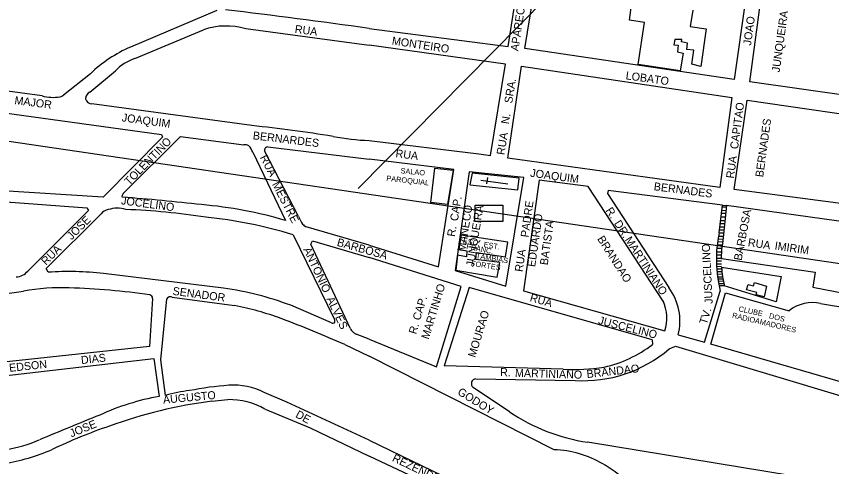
# Model space of a CAD drawing. Extents: x 325709 to 364434, y 7573432 to 7597073.
# Drawn here: x 339017 to 339628, y 7589613 to 7589951 of the extents above; entities that cross this region are included whole.
import ezdxf

# ---------------------------------------------------------------- set-up
doc = ezdxf.new("R2010")
doc.units = 0
for name, color, linetype in [('EDIFEXISTENT', 7, 'Continuous'), ('EDIFIDENTIF', 7, 'Continuous'), ('EDIFOBRAEXIS', 7, 'Continuous'), ('LIMITE_BAIRROS_MUNICIPIOS', 7, 'Continuous'), ('LOGRADOURO', 7, 'Continuous'), ('LOGRADOURO_TEXTO', 7, 'Continuous')]:
    doc.layers.add(name, color=color, linetype=linetype)

msp = doc.modelspace()

# ---------------------------------------------------------------- linework, layer by layer
at = {"layer": 'EDIFEXISTENT'}
for p, q in [((339476.44, 7589947.6), (339480.38, 7589977.56)), ((339523.89, 7589955.02), (339522.09, 7589942.77)), ((339487.87, 7589945.85), (339476.44, 7589947.6)), ((339482.91, 7589914.49), (339487.87, 7589945.85)), ((339522.09, 7589942.77), (339533.88, 7589941.05)), ((339533.88, 7589941.05), (339530.1, 7589912.96)), ((339510.55, 7589933.25), (339509.85, 7589929.29)), ((339515.87, 7589933.23), (339510.55, 7589933.25)), ((339515.47, 7589931.43), (339515.87, 7589933.23)), ((339509.85, 7589929.29), (339513.09, 7589928.89)), ((339513.09, 7589928.89), (339512.57, 7589924)), ((339520.11, 7589930.32), (339515.47, 7589931.43)), ((339519.38, 7589925.63), (339520.11, 7589930.32)), ((339512.57, 7589924), (339516.73, 7589922.99)), ((339516.73, 7589922.99), (339514.52, 7589909.79)), ((339524.73, 7589925.16), (339519.38, 7589925.63)), ((339523.28, 7589914.62), (339524.73, 7589925.16)), ((339514.52, 7589909.79), (339482.91, 7589914.49)), ((339530.1, 7589912.96), (339523.28, 7589914.62)), ((339327.51, 7589811.07), (339330.6, 7589836.92)), ((339330.6, 7589836.92), (339344.36, 7589835.3)), ((339344.36, 7589835.3), (339340.18, 7589809.57)), ((339358.53, 7589833.12), (339356.88, 7589824.4)), ((339393.92, 7589829.34), (339358.53, 7589833.12)), ((339392.8, 7589820.52), (339393.92, 7589829.34)), ((339356.88, 7589824.4), (339392.8, 7589820.52)), ((339340.18, 7589809.57), (339327.51, 7589811.07)), ((339360.63, 7589797), (339360.76, 7589809.2)), ((339360.76, 7589809.2), (339381.6, 7589809.2)), ((339381.6, 7589809.2), (339381.6, 7589797)), ((339381.6, 7589797), (339360.63, 7589797)), ((339350.26, 7589786.75), (339348.51, 7589776.28)), ((339385.45, 7589781.3), (339350.26, 7589786.75)), ((339383.54, 7589770.32), (339385.45, 7589781.3)), ((339348.51, 7589776.28), (339354.69, 7589774.93)), ((339354.69, 7589774.93), (339354.25, 7589770.55)), ((339347.69, 7589771.78), (339346.41, 7589760.57)), ((339354.25, 7589770.55), (339347.69, 7589771.78)), ((339361.27, 7589768.5), (339361.87, 7589773.7)), ((339379.32, 7589766.08), (339361.27, 7589768.5)), ((339361.87, 7589773.7), (339383.54, 7589770.32)), ((339377.41, 7589755.23), (339379.32, 7589766.08)), ((339346.41, 7589760.57), (339377.41, 7589755.23)), ((339569.55, 7589748.74), (339570.11, 7589751.22)), ((339570.11, 7589751.22), (339579.13, 7589748.35)), ((339564.16, 7589745.84), (339565.55, 7589749.72)), ((339571.89, 7589743.67), (339564.16, 7589745.84)), ((339565.55, 7589749.72), (339569.55, 7589748.74)), ((339579.13, 7589748.35), (339577.37, 7589740.41)), ((339571.37, 7589742.1), (339571.89, 7589743.67)), ((339577.37, 7589740.41), (339571.37, 7589742.1))]:
    msp.add_line(p, q, dxfattribs=at)
at = {"layer": 'EDIFOBRAEXIS'}
for p, q in [((339370.03, 7589829.95), (339369.42, 7589825.04)), ((339365.11, 7589827.88), (339385.37, 7589825.21)), ((339545.83, 7589805.21), (339548.78, 7589805.26)), ((339546.15, 7589807.84), (339549.05, 7589807.89)), ((339546.28, 7589809.09), (339549.16, 7589808.8)), ((339545.22, 7589800.33), (339548.27, 7589800.38)), ((339545.57, 7589803.14), (339548.64, 7589803.19)), ((339544.31, 7589792.94), (339547.49, 7589792.99)), ((339544.61, 7589795.34), (339547.74, 7589795.39)), ((339544.9, 7589797.71), (339547.99, 7589797.76)), ((339543.75, 7589788.38), (339546.93, 7589788.44)), ((339544.03, 7589790.64), (339547.37, 7589790.69)), ((339542.59, 7589781.74), (339546.32, 7589781.8)), ((339542.9, 7589783.78), (339546.54, 7589783.84)), ((339543.26, 7589785.87), (339546.76, 7589785.93)), ((339542.04, 7589776.97), (339545.73, 7589777.03)), ((339542.28, 7589779.3), (339546.01, 7589779.36)), ((339541.68, 7589769.46), (339545.37, 7589769.49)), ((339541.72, 7589771.83), (339545.35, 7589771.89)), ((339541.83, 7589774.2), (339545.43, 7589774.26)), ((339541.68, 7589767.5), (339545.4, 7589767.53)), ((339541.74, 7589765.11), (339545.48, 7589765.19)), ((339541.82, 7589763.26), (339545.55, 7589763.36)), ((339541.91, 7589761.33), (339545.64, 7589761.39)), ((339542.09, 7589759.35), (339545.82, 7589759.43)), ((339542.27, 7589757.57), (339546, 7589757.63)), ((339542.53, 7589755.38), (339546.29, 7589755.44)), ((339542.74, 7589753.89), (339546.53, 7589753.95)), ((339542.98, 7589752.32), (339546.8, 7589752.38)), ((339543.34, 7589750.43), (339547.19, 7589750.49)), ((339543.6, 7589748.95), (339547.51, 7589749.01))]:
    msp.add_line(p, q, dxfattribs=at)
at = {"layer": 'LIMITE_BAIRROS_MUNICIPIOS'}
for points in [[(338781.44, 7591121.72), (340099.94, 7590658.05), (339273.07, 7589821.58)], [(338912.59, 7589871.56), (339699, 7589756.03), (339790.21, 7589630.89), (339866.96, 7589387.52), (339569.08, 7589346.3), (339676.79, 7589164.86), (339281.39, 7589146.03)]]:
    msp.add_lwpolyline(points, dxfattribs=at)
at = {"layer": 'LOGRADOURO'}
for p, q in [((339385.64, 7589927.98), (339392.62, 7589973.53)), ((339398, 7589926.41), (339406.2, 7589975.27)), ((339564.53, 7589971.32), (339555.09, 7589903.13)), ((339566.68, 7589901.35), (339575.83, 7589968.57)), ((339167.15, 7589954.96), (339102.51, 7589927.46)), ((339105.68, 7589918.93), (339157.12, 7589940.51)), ((339188.84, 7589941.27), (339281.39, 7589928.82)), ((339281.39, 7589941.5), (339385.64, 7589927.98)), ((339383.48, 7589914.71), (339281.39, 7589928.82)), ((339555.09, 7589903.13), (339398, 7589926.41)), ((339072.05, 7589893.82), (339091.13, 7589909.64)), ((339372.38, 7589846.42), (339383.48, 7589914.71)), ((339385.23, 7589844.3), (339395.67, 7589913.07)), ((339395.67, 7589913.07), (339553.34, 7589889.79)), ((339036.19, 7589891.02), (338919.96, 7589906.13)), ((339671.21, 7589886.73), (339566.68, 7589901.35)), ((339193.49, 7589868.71), (339073.57, 7589885.02)), ((339553.34, 7589889.79), (339544.15, 7589822.24)), ((339555.03, 7589820.75), (339564.78, 7589887.83)), ((339097.11, 7589817.79), (339139.94, 7589860.45)), ((339139.94, 7589860.45), (339187.33, 7589854.4)), ((339281.39, 7589857.55), (339363.59, 7589847.5)), ((339194.19, 7589848.88), (339218.76, 7589797.65)), ((339228.34, 7589800.56), (339203.03, 7589849.68)), ((339205.35, 7589852.81), (339281.39, 7589843.59)), ((339344.88, 7589835.7), (339281.39, 7589843.59)), ((339363.59, 7589847.5), (339372.38, 7589846.42)), ((339544.15, 7589822.24), (339385.23, 7589844.3)), ((339333.35, 7589762.88), (339344.88, 7589835.7)), ((339356.46, 7589834.08), (339345.77, 7589760.29)), ((339397.36, 7589829.73), (339356.46, 7589834.08)), ((339383.92, 7589748.41), (339397.36, 7589829.73)), ((339082.07, 7589814.99), (338937.17, 7589824.37)), ((339408.83, 7589827.77), (339397.03, 7589744.94)), ((339445.61, 7589823.2), (339408.83, 7589827.77)), ((339501.72, 7589737.36), (339445.61, 7589823.2)), ((339546.3, 7589809.07), (339460.42, 7589819.98)), ((339710.49, 7589800.58), (339555.03, 7589820.75)), ((339543.74, 7589788.32), (339546.3, 7589809.07)), ((339549.15, 7589808.79), (339546.16, 7589780.22)), ((339650.45, 7589794.64), (339549.15, 7589808.79)), ((339281.39, 7589779.15), (339234.16, 7589792.9)), ((339224.3, 7589786.97), (339255.33, 7589723.54)), ((339238.98, 7589782.44), (339281.39, 7589769.98)), ((339281.39, 7589779.15), (339333.35, 7589762.88)), ((339350.43, 7589748.2), (339281.39, 7589769.98)), ((339545.54, 7589762.72), (339590.1, 7589755.7)), ((339172.28, 7589747.04), (339082.21, 7589757.85)), ((339345.77, 7589760.29), (339383.92, 7589748.41)), ((339590.1, 7589755.7), (339586.46, 7589736.78)), ((338932.84, 7589732.14), (339022.37, 7589744.77)), ((339331.96, 7589687.99), (339350.43, 7589748.2)), ((339356.23, 7589747.46), (339337.71, 7589688.75)), ((339493.62, 7589708.35), (339356.23, 7589747.46)), ((339397.03, 7589744.94), (339503.06, 7589714.93)), ((339532.76, 7589706.49), (339544.56, 7589744.71)), ((339586.46, 7589736.78), (339547.61, 7589748.61)), ((339133.7, 7589740.19), (339180.42, 7589734.03)), ((339537.42, 7589705.15), (339548.53, 7589743.41)), ((339548.53, 7589743.41), (339596.21, 7589730.12)), ((339253.12, 7589721.01), (339222.59, 7589734.14)), ((339619.74, 7589735.59), (339677.78, 7589725.73)), ((339281.39, 7589708.87), (339271.62, 7589712.5)), ((339281.39, 7589708.87), (339331.96, 7589687.99)), ((339493.62, 7589708.35), (339493.83, 7589704.81)), ((339512.97, 7589712.03), (339532.76, 7589706.49)), ((339263.05, 7589704.71), (339281.39, 7589696.11)), ((339506.16, 7589701.45), (339511.11, 7589703.66)), ((339511.11, 7589703.66), (339705.86, 7589644.95)), ((339701.17, 7589657.36), (339537.42, 7589705.15)), ((339419.98, 7589626.03), (339281.39, 7589696.11)), ((339426.74, 7589686.26), (339337.71, 7589688.75)), ((339361.22, 7589679.19), (339435.74, 7589677.89)), ((339386.68, 7589654.35), (339359.33, 7589672.49)), ((339163.5, 7589662.33), (339175.46, 7589663.51)), ((339281.39, 7589633.17), (339405.24, 7589573.47)), ((339616.77, 7589603.43), (339445.09, 7589631.56)), ((339388.34, 7589571.22), (339281.39, 7589621.12))]:
    msp.add_line(p, q, dxfattribs=at)
for points in [[(339072.56, 7589907.56), (339052.28, 7589891.53), (339052.46, 7589891.63)], [(338949.85, 7589882.88), (338953.63, 7589885.77), (339125.84, 7589862.04)], [(339564.78, 7589887.83), (339674.99, 7589871.66), (339683.23, 7589866.81)], [(339125.84, 7589862.04), (339126.37, 7589860.04), (339082.07, 7589814.99)], [(339460.42, 7589819.98), (339459.95, 7589817.84), (339506.01, 7589747.42)], [(338934.73, 7589815.94), (338978.77, 7589813.74), (339069.66, 7589807.17)], [(339069.66, 7589807.17), (339070.97, 7589805.02), (339025.41, 7589759.81)], [(339040.76, 7589758.89), (339039.26, 7589761.62), (339080.41, 7589802.65)], [(339267.27, 7589716.99), (339237.59, 7589780.04), (339238.98, 7589782.44)], [(339545.38, 7589769.08), (339615.72, 7589758.95), (339613.86, 7589747.63), (339671.94, 7589736.58), (339673.19, 7589737.79)], [(339119.1, 7589739.32), (339116.64, 7589703.4), (339026.06, 7589693.54), (338941.67, 7589684.67)], [(339128.71, 7589666.73), (339125.12, 7589693.42), (339129.75, 7589739.11)], [(338944.65, 7589673.98), (339119.9, 7589694.23), (339124.07, 7589665.97)], [(339281.39, 7589633.17), (339219.75, 7589661.73), (339202.76, 7589668.82)], [(339203.31, 7589656.41), (339237.28, 7589642.32), (339281.39, 7589621.12)]]:
    msp.add_lwpolyline(points, dxfattribs=at)
for centre, radius, start, end in [((338382.13, 7583409.05), 6594.05, 82.161911, 83.106328), ((339174.22, 7589889.31), 53.97, 74.28136, 108.46814), ((339140.98, 7589837.04), 98.26, 113.04712, 134.13527), ((339117.85, 7589883.84), 37.15, 109.13356, 135.99636), ((339044.39, 7589918.71), 28.88, 253.50342, 280.53404), ((339048.28, 7589896.87), 6.7, 281.93209, 308.54007), ((339074.3, 7589888.82), 5.49, 114.20399, 179.67547), ((339073.56, 7589889.89), 4.86, 192.30866, 270.01311), ((339077.98, 7588773.97), 1100.81, 80.78278, 83.97662), ((339287.59, 7590035.65), 178.22, 259.23671, 268.00703), ((339187.91, 7589847.1), 7.32, 63.22686, 94.52813), ((339174.17, 7589839.64), 22.05, 24.76096, 39.41114), ((339205.62, 7589850.24), 2.64, 137.89268, 192.07959), ((339205.53, 7589850.24), 2.58, 94.20678, 136.70319), ((339099.12, 7589815.53), 3.02, 131.48158, 176.45416), ((339096.56, 7589815.62), 0.472, 168.05857, 256.82625), ((338931.61, 7587773.34), 2048.46, 83.71902, 85.38436), ((339087.65, 7589796.29), 9.64, 100.71299, 138.70356), ((339092.67, 7589785.24), 21.62, 73.08441, 108.33643), ((339073.86, 7589228.85), 577.62, 81.53885, 87.50935), ((339128.66, 7589492.21), 318.45, 73.56425, 85.12498), ((339125.21, 7589464.99), 336.88, 72.89444, 84.26986), ((339273.07, 7589821.58), 49.43, 205.17726, 212.7005), ((339237.3, 7589799.97), 7.73, 221.17225, 246.07527), ((339638.73, 7589768.28), 97.08, 168.09204, 194.05572), ((339594.82, 7589771.24), 49.48, 169.54779, 182.5058), ((339625.72, 7589767.25), 80.3, 183.2328, 193.41998), ((339016.43, 7589766.83), 11.4, 272.3571, 321.99846), ((339056.33, 7589551.92), 207.55, 82.83628, 94.30361), ((339051.64, 7589576.7), 170.6, 88.32531, 99.87912), ((339040.46, 7589217.86), 529.61, 81.68874, 88.25134), ((339137.93, 7589508.48), 241.02, 69.43558, 81.80566), ((339472.41, 7589722.43), 41.88, 345.61942, 36.64304), ((339116.35, 7589739.24), 2.75, 1.65585, 75.85), ((339131.25, 7589738.6), 1.58, 111.60252, 161.3632), ((339132.31, 7589737.1), 3.39, 65.69038, 118.95091), ((339134.99, 7589503.76), 234.71, 69.92807, 78.83773), ((339473.54, 7589724.42), 31.01, 342.18035, 24.67942), ((339613.94, 7589707.2), 28.98, 78.4556, 127.71551), ((338896.27, 7588878.83), 903.66, 66.05363, 69.31059), ((339254.1, 7589723.83), 2.98, 250.70051, 295.39726), ((339253.38, 7589722.29), 2.32, 329.92801, 32.52627), ((339274.75, 7589719.96), 8.05, 201.66887, 229.70831), ((339274.52, 7589719.35), 7.44, 228.03965, 247.0684), ((339442.18, 7589775.67), 97.99, 266.22943, 310.75794), ((339437.74, 7589777.77), 92.03, 282.40754, 307.55175), ((339434.65, 7589827.84), 141.8, 266.80271, 279.2787), ((339361.87, 7589675.44), 3.89, 160.6761, 229.3444), ((339362.01, 7589675.12), 4.14, 101.04054, 157.18009), ((339194.09, 7589430.27), 244.65, 94.16987, 101.17742), ((339179.39, 7589622.31), 52.05, 63.32009, 93.40275), ((339156.47, 7589484.7), 184.14, 100.13305, 114.72208), ((339155.67, 7589577.56), 93.15, 95.54301, 106.82191), ((339207.5, 7589313.89), 351.21, 97.19755, 110.10233), ((339176.8, 7589610.6), 52.93, 59.94885, 91.45622), ((339466.51, 7589772.72), 142.77, 236.00798, 261.37378), ((340535.24, 7586034.49), 3899.42, 111.92129, 112.64067), ((339212.25, 7589274.98), 389.48, 108.79018, 115.64284), ((338987.6, 7589744.99), 120.91, 267.85945, 292.64465), ((338982.43, 7589770.45), 156.81, 279.20677, 292.99807), ((339416.87, 7589547.08), 79.01, 59.7664, 87.74312), ((339420.85, 7589549.41), 75.03, 50.32457, 61.49483)]:
    msp.add_arc(centre, radius, start, end, dxfattribs=at)

# ---------------------------------------------------------------- texts
at = {"layer": 'EDIFIDENTIF'}
for s, rotation, p in [('SALAO', 354.57467, (339304.77, 7589833.01)), ('PAROQUIAL', 353.65009, (339294.09, 7589827.38)), ('ESC.', 350.23178, (339351.43, 7589780.67)), ('EST.', 350.82185, (339366.98, 7589777.82)), ('FRANC.', 348.80158, (339353.91, 7589776.39)), ('TAMBIAS', 350.69734, (339361.22, 7589769.44)), ('FORTES', 351.25721, (339357.48, 7589763.71)), ('CLUBE', 348.22816, (339558.03, 7589729.65)), ('RADIOAMADORES', 346.72686, (339553.2, 7589724.89)), ('DOS', 346.41277, (339580.79, 7589724.55))]:
    msp.add_text(s, height=4, rotation=rotation, dxfattribs=at).set_placement(p)
at = {"layer": 'LOGRADOURO_TEXTO'}
for s, rotation, p in [('APARECIDA', 81.27826, (339393.16, 7589924.19)), ('JUNQUEIRA', 82.122, (339589.09, 7589908.35)), ('JOAO', 82.25051, (339567.64, 7589928.48)), ('RUA', 352.60994, (339225.36, 7589938.14)), ('MONTEIRO', 351.56881, (339298.14, 7589929.43)), ('LOBATO', 352.03643, (339473.4, 7589903.42)), ('SRA.', 80.76427, (339388.52, 7589885.01)), ('MAJOR', 352.59171, (339015.29, 7589884.85)), ('CAPITAO', 82.25051, (339557.79, 7589850.76)), ('JOAQUIM', 352.25897, (339095.73, 7589871.94)), ('N.', 80.76427, (339386.05, 7589869.49)), ('BERNADES', 82.122, (339576.69, 7589829.79)), ('BERNARDES', 353.18118, (339193.94, 7589858.48)), ('RUA', 80.76427, (339382.72, 7589846.38)), ('TOLENTINO', 45.48686, (339101.52, 7589823.58)), ('RUA', 353.02951, (339300.92, 7589845.02)), ('RUA', 297.25272, (339199.36, 7589844.88)), ('RUA', 82.25051, (339554.78, 7589828.85)), ('JOAQUIM', 352.25897, (339401.89, 7589830.49)), ('MESTRE', 297.25272, (339208.42, 7589824.81)), ('BERNADES', 352.60812, (339494.47, 7589820.36)), ('JOCELINO', 352.47669, (339095.16, 7589809.79)), ('CAP.', 80.9984, (339347.88, 7589796.87)), ('PADRE', 81.89401, (339400.76, 7589784.71)), ('MANECO', 80.9984, (339353.32, 7589773.95)), ('JUNQUEIRA', 80.9984, (339359.87, 7589762.71)), ('R.', 303.18975, (339458.33, 7589805.13)), ('BARBOSA', 79.25974, (339560.57, 7589767.29)), ('JOSE', 44.77484, (339058.31, 7589782.72)), ('EDUARDO', 81.89401, (339405.78, 7589762.58)), ('BATISTA', 81.89401, (339415.18, 7589763.91)), ('DR.', 303.18975, (339464.68, 7589795.46)), ('R.', 80.9984, (339345.63, 7589785.19)), ('BARBOSA', 344.3567, (339256.77, 7589778.79)), ('BRANDAO', 302.61166, (339452.08, 7589783.83)), ('MARTINIANO', 303.18975, (339472.76, 7589783.24)), ('RUA', 351.8006, (339564.98, 7589778.43)), ('IMIRIM', 351.8006, (339585.06, 7589775.96)), ('RUA', 44.77484, (339039.12, 7589763.76)), ('ANTONIO', 295.21452, (339231.86, 7589775.96)), ('RUA', 81.89401, (339396.4, 7589758.88)), ('JUSCELINO', 92.87192, (339538.93, 7589735.35)), ('MARTINHO', 72.94727, (339325.98, 7589708.26)), ('SENADOR', 352.47669, (339133.77, 7589742.04)), ('ALVES', 295.21452, (339249.26, 7589738.94)), ('CAP.', 72.94727, (339319.48, 7589722.39)), ('RUA', 343.97017, (339401.4, 7589737.37)), ('MOURAO', 72.94727, (339360.95, 7589694.64)), ('JUSCELINO', 345.59331, (339452.7, 7589720.27)), ('TV.', 72.84901, (339534.38, 7589719.4)), ('R.', 72.94727, (339316.57, 7589712.08)), ('DIAS', 6.21387, (339065.69, 7589690.1)), ('EDSON', 6.00097, (339011.79, 7589684.29)), ('BRANDAO', 6.4734, (339444.7, 7589679.64)), ('R.', 358.35223, (339379.47, 7589681.14)), ('MARTINIANO', 358.35223, (339390.62, 7589680.6)), ('GODOY', 328.29445, (339347.08, 7589667.78)), ('AUGUSTO', 5.33995, (339127.11, 7589660.43)), ('DE', 331.39207, (339225.64, 7589650.62)), ('JOSE', 22.08942, (339058.22, 7589635.17)), ('REZENDE', 334.26308, (339298.17, 7589617.78))]:
    msp.add_text(s, height=6, rotation=rotation, dxfattribs=at).set_placement(p)

doc.saveas('drawing.dxf')
